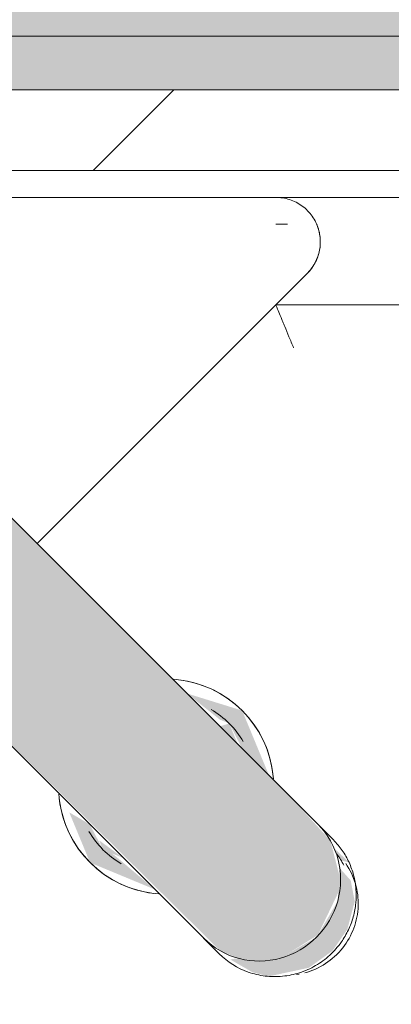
# Model space of a CAD drawing. Header units: millimetres. Extents: x -18260 to 188148, y -14086 to 2351883.
# Tile 397 of 592: x 51750 to 51819, y -2061 to -1878. Entities that reach past the tile are written whole.
import ezdxf

# ---------------------------------------------------------------- set-up
doc = ezdxf.new("R2010")
doc.units = ezdxf.units.MM
for name, color, linetype, lineweight in [('A-FLOR', 192, 'Continuous', 18), ('A-WALL', 113, 'Continuous', 18), ('A-WALL-PATT', 111, 'Continuous', 25), ('P-SANR-FIXT', 6, 'Continuous', 9)]:
    doc.layers.add(name, color=color, linetype=linetype, lineweight=lineweight)

# ---------------------------------------------------------------- blocks, each defined once
blk = doc.blocks.new('Blks_Banh_Lavatório de Canto com Barras - Único-3074266-PLANTA DE IMPERMEABILIZAÇÃO - 1 PAV_')
at = {"layer": 'P-SANR-FIXT', "lineweight": 5}
for points in [[(-12.99, -187.26), (-7.5, -192.63), (0.44, -194.48), (9.11, -191.43), (11, -189.63), (14.49, -183.72), (15, -173.53), (15, -98.86), (-15, -98.86), (-14.49, -183.72), (-13.08, -187.05)], [(-15, -167.07), (-15.88, -156.73), (-16.6, -155), (-15, -149.92), (-16.13, -145.65), (-20, -155), (-16.29, -163.97)], [(15, -167.07), (20, -155), (15, -145.51), (15.88, -153.27), (16.6, -155), (15, -160), (15, -164.49)], [(-15, -158.85), (-15.88, -153.27), (-16.6, -155), (-15.88, -156.73)], [(15, -158.85), (16.6, -155), (15, -154.14), (15, -158.76)]]:
    blk.add_hatch(color=71, dxfattribs=at).paths.add_polyline_path(points)
h = blk.add_hatch(color=71, dxfattribs=at)
h.paths.add_polyline_path([(-11.49, -193.44), (-5.05, -197.61), (0.27, -198.48), (5.05, -197.61), (9.7, -194.91), (11.93, -191.62), (12.11, -188.39), (7.5, -192.63), (0, -194.6), (-7.61, -192.55), (-13.08, -187.05), (-14.31, -186.17), (-13.07, -190.75), (-12.4, -191.89)])
h.paths.add_polyline_path([(14.1, -189.01), (13.97, -184.96), (13.24, -187.66)])
at = {"layer": 'P-SANR-FIXT', "color": 133, "lineweight": 5}
for p, q in [((91.92, -91.92), (8.49, -8.49)), ((201.25, -201.25), (91.92, -91.92)), ((88.39, -95.46), (89.92, -97)), ((-15, -179.92), (-15, -98.86)), ((15, -98.86), (15, -179.92)), ((15, -106.07), (86.07, -106.07)), ((77.78, -106.07), (176.75, -205.03)), ((-15, -179.86), (-15, -183.99)), ((-15, -179.92), (-15, -183.99)), ((15, -183.99), (15, -179.86)), ((15, -183.99), (15, -179.92)), ((-7.58, -196.88), (-7.15, -197.18))]:
    blk.add_line(p, q, dxfattribs=at)
at = {"layer": 'P-SANR-FIXT', "color": 133, "lineweight": 5, "flags": 128}
for points in [[(86.07, -106.07), (86.4, -106.06), (86.73, -106.04), (87.06, -106.01), (87.39, -105.96), (87.71, -105.9), (88.04, -105.83), (88.36, -105.74), (88.67, -105.65), (88.98, -105.53), (89.29, -105.41), (89.59, -105.28), (89.89, -105.13), (90.18, -104.97), (90.47, -104.8), (90.74, -104.62), (91.01, -104.43), (91.28, -104.22), (91.53, -104.01), (91.77, -103.79), (92.01, -103.55), (92.23, -103.31), (92.45, -103.06), (92.66, -102.8), (92.85, -102.53), (93.04, -102.26), (93.21, -101.98), (93.37, -101.69), (93.52, -101.39), (93.66, -101.09), (93.79, -100.78), (93.9, -100.47), (94, -100.16), (94.09, -99.84), (94.17, -99.52), (94.23, -99.19), (94.28, -98.86), (94.32, -98.53), (94.34, -98.2), (94.35, -97.87), (94.35, -97.54), (94.33, -97.21), (94.3, -96.88), (94.26, -96.55), (94.2, -96.22), (94.13, -95.9), (94.05, -95.58), (93.96, -95.26), (93.85, -94.95), (93.73, -94.64), (93.6, -94.33), (93.45, -94.04), (93.3, -93.74), (93.13, -93.46), (92.95, -93.18), (92.76, -92.91), (92.56, -92.64), (92.35, -92.39), (92.13, -92.14), (91.92, -91.92)], [(0.44, -199.52), (0.97, -199.51), (1.49, -199.48), (2.02, -199.43), (2.54, -199.36), (3.06, -199.26), (3.58, -199.15), (4.09, -199.02), (4.6, -198.86), (5.1, -198.69), (5.59, -198.5), (6.07, -198.29), (6.55, -198.06), (7.01, -197.81), (7.46, -197.54), (7.91, -197.26), (8.34, -196.96), (8.76, -196.64), (9.16, -196.31), (9.55, -195.96), (9.93, -195.59), (10.29, -195.21), (10.64, -194.82), (10.97, -194.42), (11.28, -194), (11.58, -193.57), (11.85, -193.12), (12.11, -192.67), (12.35, -192.21), (12.58, -191.74), (12.78, -191.25), (12.96, -190.77), (13.12, -190.27), (13.26, -189.77), (13.39, -189.27), (13.49, -188.76)], [(-6.26, -197.74), (-5.8, -197.99), (-5.32, -198.23), (-4.84, -198.44), (-4.35, -198.64), (-3.86, -198.82), (-3.35, -198.98), (-2.84, -199.12), (-2.33, -199.24), (-1.81, -199.33), (-1.29, -199.41), (-0.76, -199.47), (-0.23, -199.5), (0.29, -199.52), (0.44, -199.52)]]:
    blk.add_lwpolyline(points, dxfattribs=at)
at = {"layer": 'P-SANR-FIXT', "color": 133, "lineweight": 5}
for centre, radius, start, end in [((86.07, -97.78), 8.28, 270, 338.3562), ((0, -155), 20, 139.0486, 220.9514), ((0, -155), 20, 141.5901, 218.4099), ((0, -155), 20, 319.0486, 40.9514), ((0, -155), 20, 321.5901, 38.4099), ((0, -155), 16.6, 165.2276, 194.7724), ((0, -155), 16.6, 345.2276, 14.7724)]:
    blk.add_arc(centre, radius, start, end, dxfattribs=at)
for centre, major_axis, start_param, end_param in [((0, -179.92), (-15, 0), 0, 3.141593), ((0.44, -184.67), (13.24, 0), 5.964444, 6.155338)]:
    blk.add_ellipse(centre, major_axis=major_axis, ratio=0.978148, start_param=start_param, end_param=end_param, dxfattribs=at)
for points, knots in [([(77.78, -106.07), (77.78, -106.07), (77.71, -106.25), (77.37, -107.06), (76.93, -108.13), (76.49, -109.18), (76.01, -110.35), (75.33, -111.97), (74.76, -113.37), (74.47, -114.07)], [-1, -1, -1, -1, -0.833333, -0.666667, -0.5, -0.416667, -0.333333, -0.166667, 0, 0, 0, 0]), ([(15, -183.99), (14.99, -184.88), (14.83, -186.6), (14.17, -189.02), (13.05, -191.37), (11.55, -193.49), (9.68, -195.31), (7.54, -196.8), (5.15, -197.88), (2.41, -198.62), (-0.68, -198.8), (-3.89, -198.33), (-6.5, -197.33), (-8.34, -196.25), (-9.66, -195.27), (-10.87, -194.16), (-12.26, -192.57), (-14.3, -189.27), (-14.98, -186.21), (-15, -183.99)], [0, 0, 0, 0, 0.055556, 0.111111, 0.166667, 0.222222, 0.277778, 0.333333, 0.388889, 0.444444, 0.513889, 0.583333, 0.652778, 0.6875, 0.722222, 0.756944, 0.791667, 0.861111, 1, 1, 1, 1])]:
    blk.add_open_spline(points, degree=3, knots=knots, dxfattribs=at)
blk = doc.blocks.new('BE-PMSa-MOD-ARQ-CONEXAODOFUTURO-EX-000-R_rvt-2-PLANTA DE IMPERMEABILIZAÇÃO - 1 PAV_')
at = {"layer": 'A-WALL', "lineweight": 5}
h = blk.add_hatch(color=9, dxfattribs=at)
h.paths.add_polyline_path([(1886.39, -1890.84), (1906.39, -1890.84), (1906.39, -1880.84), (1874.08, -1880.84), (1874.08, -1890.84), (1876.39, -1890.84)])
h.paths.add_polyline_path([(1853.38, -1890.84), (1863.38, -1890.84), (1863.38, -1880.84), (1853.38, -1880.84)])
h.paths.add_polyline_path([(1828.38, -1890.84), (1838.38, -1890.84), (1838.38, -1880.84), (1786.39, -1880.84), (1786.39, -1890.84), (1823.61, -1890.84)])
h.paths.add_polyline_path([(127.82, -1890.84), (866.39, -1890.84), (866.39, -1880.84), (-153.61, -1880.84), (-153.61, -1890.84), (54.11, -1890.84)])
at = {"layer": 'A-WALL-PATT', "lineweight": 5}
h = blk.add_hatch(color=57, dxfattribs=at)
h.paths.add_polyline_path([(-198.44, -1880.84), (866.39, -1880.84), (866.39, -1790.84), (-198.61, -1790.84), (-198.61, -1880.84)])
h.paths.add_polyline_path([(1838.38, -1880.84), (1863.38, -1880.84), (1863.38, -1790.84), (1786.39, -1790.84), (1786.39, -1880.84)])
h.paths.add_polyline_path([(1874.08, -1880.84), (1951.39, -1880.84), (1951.39, -1841.19), (1883.22, -1841.84), (1877.22, -1844.33), (1874.08, -1851.89), (1874.08, -1878.7)])
h.paths.add_polyline_path([(1896.83, -1830.49), (1951.39, -1830.49), (1951.39, -1790.84), (1874.08, -1790.84), (1874.08, -1819.79), (1877.22, -1827.36), (1884.78, -1830.49), (1893.03, -1830.49)])
h = blk.add_hatch(dxfattribs=at)
h.set_pattern_fill('FP_14', color=252, style=0, pattern_type=2)
h.set_pattern_definition([(45, (0, 0), (-53.033, 53.033), [])])
h.paths.add_polyline_path([(1838.38, -1905.84), (1838.38, -1890.84), (1786.39, -1890.84), (1786.39, -1905.84), (1828.38, -1905.84)])
h.paths.add_polyline_path([(1853.38, -1905.84), (1863.38, -1905.84), (1863.38, -1890.84), (1853.38, -1890.84), (1853.38, -1903.34)])
h.paths.add_polyline_path([(1874.08, -1905.84), (1886.39, -1905.84), (1886.39, -1890.84), (1874.08, -1890.84), (1874.08, -1903.34)])
h.paths.add_polyline_path([(-19.6, -1905.84), (866.39, -1905.84), (866.39, -1890.84), (-133.61, -1890.84), (-133.61, -1905.84), (-93.31, -1905.84)])
at = {"layer": 'A-WALL', "color": 90, "lineweight": 5}
for p, q in [((-153.61, -1880.84), (866.39, -1880.84)), ((-133.61, -1890.84), (866.39, -1890.84))]:
    blk.add_line(p, q, dxfattribs=at)
at = {"layer": 'A-WALL', "color": 130, "lineweight": 9}
blk.add_line((-123.61, -1905.84), (806.39, -1905.84), dxfattribs=at)
at = {"layer": 'P-SANR-FIXT', "color": 250, "lineweight": 5, "rotation": 45.00000000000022}
blk.add_blockref('Blks_Banh_Lavatório de Canto com Barras - Único-3074266-PLANTA DE IMPERMEABILIZAÇÃO - 1 PAV_', (-122.64, -1910.84), dxfattribs=at)

msp = doc.modelspace()

# ---------------------------------------------------------------- hatches: boundary and pattern name
at = {"layer": 'A-FLOR'}
h = msp.add_hatch(dxfattribs=at)
h.set_pattern_fill('FP_1', color=1, style=0, pattern_type=2)
h.set_pattern_definition([(45, (51790.14, 0), (-251.447, 251.447), []), (45, (51790.14, 381), (-251.447, 251.447), [])])
h.paths.add_polyline_path([(51931.528, -3730.841), (53666.528, -3730.841), (53666.528, -1998.842), (53618.526, -1998.842), (53618.526, -1920.841), (53566.528, -1920.841), (53566.528, -1905.841), (52666.528, -1905.841), (52666.487, -1920.841), (52596.528, -1920.841), (52596.528, -1905.841), (51666.528, -1905.841), (51666.528, -3358.341), (51931.528, -3358.341), (51931.528, -3465.841)])
h.paths.add_polyline_path([(52845.457, -3720.199), (52843.868, -3719.541), (52838.384, -3717.27), (52836.315, -3712.79), (52835.457, -3710.199), (52836.135, -3585.195), (52839.037, -3579.848), (52840.452, -3577.557), (52841.183, -3576.325), (52842.981, -3574.528), (52846.771, -3572.146), (52849.987, -3571.479), (52850.997, -3570.667), (52866.369, -3569.679), (52846.572, -3516.439), (52835.01, -3472.734), (52826.259, -3423.105), (52822.263, -3368.021), (52822.483, -3327.704), (52828.673, -3268.616), (52834.141, -3238.797), (52846.209, -3192.607), (52861.863, -3157.063), (52872.349, -3140.692), (52880.089, -3130.542), (52895.055, -3114.754), (52912.836, -3100.179), (52931.221, -3088.415), (52952.44, -3078.174), (52975.699, -3070.821), (53000.844, -3066.609), (53019.028, -3065.458), (53041.898, -3066.906), (53070.496, -3073.202), (53091.72, -3080.95), (53112.974, -3091.947), (53130.494, -3103.81), (53150.438, -3122.191), (53165.706, -3140.692), (53176.193, -3157.063), (53181.782, -3167.775), (53193.29, -3197.402), (53204.662, -3241.964), (53212.615, -3292.031), (53215.451, -3326.766), (53215.696, -3377.37), (53210.588, -3430.669), (53202.719, -3474.203), (53186.513, -3531.261), (53176.67, -3557.896), (53172.471, -3570.166), (53186.527, -3570.848), (53190.351, -3572.773), (53191.559, -3573.826), (53198.424, -3581.403), (53200.666, -3585.024), (53201.011, -3589.345), (53201.352, -3590.168), (53200.479, -3712.859), (53198.42, -3717.271), (53196.346, -3718.86), (53191.349, -3720.199), (52855.445, -3720.199)])
h.paths.add_polyline_path([(53169.951, -3570.166), (53179.441, -3546.788), (53174.436, -3557.896), (53169.548, -3570.166)])
h.paths.add_polyline_path([(52868.116, -3570.166), (52869.297, -3570.166), (52858.427, -3546.301), (52867.248, -3568.242), (52868.043, -3570.004)])
h.paths.add_polyline_path([(53185.831, -3528.74), (53194.127, -3502.16), (53188.768, -3518.392), (53185.983, -3528.202)])
h.paths.add_polyline_path([(52848.949, -3519.435), (52832.819, -3454.664), (52838.66, -3481.945), (52848.567, -3518.354)])
h.paths.add_polyline_path([(53202.719, -3469.246), (53211.735, -3410.12), (53209.422, -3424.64), (53204.416, -3457.951)])
h.paths.add_polyline_path([(53213.228, -3392.693), (53214.555, -3365.746), (53213.563, -3377.271), (53213.34, -3387.538)])
h.paths.add_polyline_path([(52823.493, -3351.477), (52825.456, -3307.539), (52823.494, -3342.271)])
h.paths.add_polyline_path([(53214.572, -3330.863), (53208.896, -3274.323), (53209.666, -3284.621), (53214.561, -3330.754)])
h.paths.add_polyline_path([(52830.025, -3269.245), (52838.442, -3226.482), (52833.19, -3250.765), (52831.323, -3261.665)])
h.paths.add_polyline_path([(53205.443, -3254.134), (53199.863, -3227.452), (53203.679, -3246.702), (53204.645, -3250.771)])
h.paths.add_polyline_path([(51667.504, -2340.841), (51667.504, -2280.841), (51678.511, -2281.413), (51679.408, -2283.159), (51679.455, -2283.706), (51680.824, -2286.805), (51681.175, -2288.206), (51681.329, -2291.975), (51681.972, -2297.374), (51681.329, -2329.707), (51680.824, -2331.291), (51680.555, -2335.112), (51679.52, -2337.208), (51679.417, -2338.417), (51680.701, -2339.024), (51677.504, -2340.841)])
h.paths.add_polyline_path([(51683.501, -2331.689), (51683.501, -2289.993), (51696.837, -2294.991), (51765.784, -2295.699), (51771.254, -2297.081), (51773.199, -2298.73), (51775.133, -2298.757), (51780.374, -2308.049), (51781.387, -2310.841), (51776.717, -2322.058), (51773.199, -2323.552), (51770.546, -2325.27), (51766.856, -2326.01), (51766.279, -2326.46), (51739.311, -2326.663), (51692.04, -2327.708), (51687.77, -2329.698)])
h.paths.add_polyline_path([(51674.828, -2201.856), (51674.828, -2205.585), (51673.153, -2205.303), (51673.561, -2202.277)])
h.paths.add_polyline_path([(51667.687, -1922.841), (51670.192, -1916.079), (51671.076, -1916.216), (51668.217, -1921.806)])
h.paths.add_polyline_path([(51960.111, -1919.844), (51960.154, -1916.085), (51961.966, -1916.49), (51961.949, -1919.339), (51961.276, -1919.524)])
h.paths.add_polyline_path([(51683.285, -2210.255), (51682.504, -2205.399), (51678.507, -2204.612), (51674.828, -2201.856), (51672.772, -2197.744), (51672.504, -2195.446), (51667.504, -2195.446), (51668.224, -1922.841), (51673.645, -1912.415), (51684.879, -1910.841), (51952.109, -1911.511), (51952.109, -1915.841), (51957.589, -1917.556), (51960.111, -1919.844), (51961.949, -1924.058), (51962.095, -1926.367), (51966.918, -1926.622), (51963.387, -1957.233), (51956.692, -1989.327), (51946.23, -2020.587), (51936.624, -2042.638), (51928.639, -2057.122), (51910.609, -2086.11), (51887.558, -2114.111), (51876.101, -2126.041), (51837.444, -2158.066), (51800.503, -2179.296), (51781.988, -2187.773), (51750.593, -2198.494), (51728.473, -2204.196), (51683.731, -2210.199)])
h.paths.add_polyline_path([(51678.079, -2208.263), (51675.229, -2207.153), (51676.507, -2205.484), (51678.956, -2205.286), (51680.201, -2207.153), (51678.507, -2208.039)])
h.paths.add_polyline_path([(51670.885, -2203.491), (51670.037, -2200.324), (51671.21, -2198.525), (51673.561, -2199.92), (51671.21, -2203.32), (51670.935, -2203.465)])
h.paths.add_polyline_path([(51697.421, -2194.266), (51696.215, -2193.409), (51696.837, -2194.258), (51697.285, -2194.264)])
h.paths.add_polyline_path([(51696.967, -2189.96), (51697.704, -2189.294), (51696.837, -2188.735), (51696.274, -2188.189), (51689.847, -2186.654), (51689.604, -2186.435), (51687.504, -2180.841), (51687.03, -2181.338), (51690.974, -2188.3), (51696.914, -2189.946)])
h.paths.add_polyline_path([(51696.476, -2185.316), (51695.504, -2180.841), (51695.733, -2181.338), (51696.274, -2184.233)])
h.paths.add_polyline_path([(51682.889, -2184.042), (51682.889, -2180.841), (51682.504, -2180.841)])
h.paths.add_polyline_path([(51681.517, -2046.569), (51679.746, -2046.409), (51681.137, -2046.61)])
h.paths.add_polyline_path([(51676.994, -2049.037), (51677.845, -2047.364), (51675.641, -2048.859)])
h.paths.add_polyline_path([(51673.769, -2045.717), (51678.829, -2043.882), (51677.845, -2042.898), (51672.504, -2041.779), (51673.339, -2044.799), (51673.707, -2045.586)])
h.paths.add_polyline_path([(51762.963, -2034.585), (51757.29, -2021.84), (51758.55, -2027.46), (51761.116, -2032.177)])
h.paths.add_polyline_path([(51775.708, -2040.259), (51775.035, -2039.585), (51766.306, -2037.149), (51770.546, -2039.188), (51771.929, -2039.761)])
h.paths.add_polyline_path([(52067.504, -2024.724), (52058.318, -2020.339), (52055.132, -2018.284), (52055.132, -2016.051), (52053.09, -2013.903), (52052.101, -2003.998), (52051.66, -1990.552), (52051.693, -1965.327), (52050.638, -1935.377), (52046.955, -1926.838), (52088.352, -1926.838), (52083.354, -1935.841), (52082.228, -2010.762), (52081.804, -2012.154), (52081.662, -2014.804), (52073.264, -2023.187), (52070.296, -2023.711)])
h.paths.add_polyline_path([(51796.922, -2019.045), (51796.424, -2015.266), (51793.095, -2008.708), (51792.963, -2010.443), (51796.424, -2018.548)])
h.paths.add_polyline_path([(51791.248, -2006.3), (51787.106, -2003.122), (51778.503, -2000.626), (51779.177, -2001.3), (51788.841, -2005.303)])
h.paths.add_polyline_path([(51942.207, -1958.521), (51945.682, -1936.959), (51943.623, -1932.598), (51937.467, -1931.114), (51937.997, -1932.011), (51943.703, -1933.639), (51944.578, -1936.167), (51944.887, -1945.463), (51943.081, -1954.26)])
h.paths.add_polyline_path([(51950.925, -1940.796), (51950.067, -1939.591), (51950.067, -1940.706), (51950.879, -1940.792)])
h.paths.add_polyline_path([(51941.975, -1939.851), (51937.807, -1938.841), (51937.997, -1939.43), (51940.057, -1939.648)])
h.paths.add_polyline_path([(51937.467, -1927.135), (51937.997, -1925.905), (51937.467, -1926.954)])
h.paths.add_polyline_path([(52067.044, -1925.388), (52048.638, -1924.666), (52045.222, -1924.455), (52043.234, -1923.892), (52041.686, -1922.905), (52039.928, -1922.754), (52039.407, -1924.189), (52037.504, -1920.773), (52037.504, -1910.841), (52097.504, -1910.841), (52097.504, -1920.841), (52095.189, -1922.754), (52094.286, -1922.822), (52091.54, -1924.161), (52091.097, -1924.666), (52086.361, -1924.669), (52081.081, -1925.309), (52067.504, -1925.382)])
h.paths.add_polyline_path([(51803.362, -1924.983), (51805.7, -1920.331), (51804.909, -1917.106), (51803.232, -1924.854)])
h.paths.add_polyline_path([(51963.816, -1923.538), (51961.276, -1921.844), (51963.816, -1918.566), (51964.343, -1919.208), (51964.926, -1921.416)])
h.paths.add_polyline_path([(51672.879, -1922.841), (51672.109, -1922.22), (51671.686, -1922.841)])
h.paths.add_polyline_path([(51800.545, -1922.166), (51801.462, -1916.676), (51797.504, -1915.841), (51797.873, -1917.106), (51799.561, -1921.182)])
h.paths.add_polyline_path([(51956.583, -1916.898), (51955.025, -1914.272), (51958.519, -1913.698), (51960.111, -1914.303), (51958.519, -1916.173), (51957.124, -1916.695)])
h.paths.add_polyline_path([(51677.902, -1916.427), (51679.504, -1916.216), (51678.794, -1915.534), (51678.096, -1916.233)])

# ---------------------------------------------------------------- block references
at = {"color": 50, "lineweight": 5}
msp.add_blockref('BE-PMSa-MOD-ARQ-CONEXAODOFUTURO-EX-000-R_rvt-2-PLANTA DE IMPERMEABILIZAÇÃO - 1 PAV_', (51790.143, 0), dxfattribs=at)

doc.saveas('drawing.dxf')
